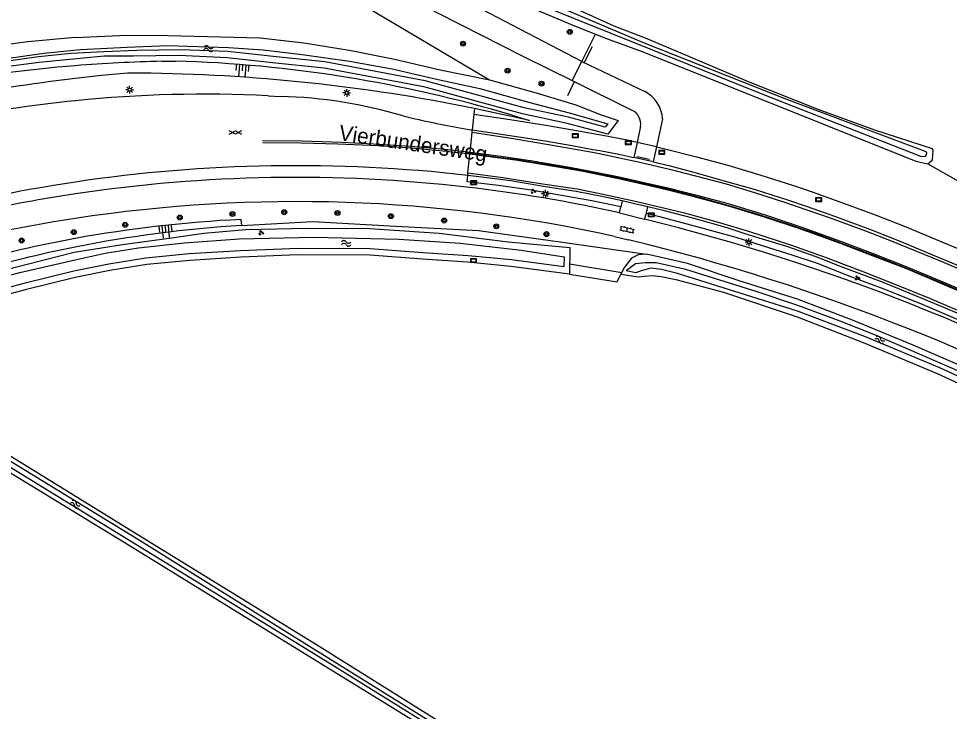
# Model space of a CAD drawing. Extents: x 124000 to 128010, y 398999 to 403000.
# Drawn here: x 124990.8 to 125141.2, y 402825.4 to 402937.3 of the extents above; entities that cross this region are included whole.
import ezdxf

# ---------------------------------------------------------------- set-up
doc = ezdxf.new("R2010")
doc.units = 0
for name, color, linetype in [('gg-afsc-muur', 7, 'Continuous'), ('gg-anno-openbare ruimte label', 7, 'Continuous'), ('gg-knt-BGT kruinlijn', 7, 'Continuous'), ('gg-knt-bovenkant onderkant talud', 7, 'Continuous'), ('gg-knt-bronhoudergrens', 7, 'Continuous'), ('gg-knt-verharding', 7, 'Continuous'), ('gg-kntw-bovenkant insteek waterloop', 7, 'Continuous'), ('gg-kntw-waterlijn', 7, 'Continuous'), ('gg-kwrk-duiker nz buis', 7, 'Continuous'), ('gt-grn-groengrens', 7, 'Continuous'), ('gt-grn-groengrens NZ', 7, 'Continuous'), ('gt-symb-boom', 7, 'Continuous'), ('gt-symb-bord', 7, 'Continuous'), ('gt-symb-gesloten verharding', 7, 'Continuous'), ('gt-symb-groenvak', 7, 'Continuous'), ('gt-symb-klinker verharding', 7, 'Continuous'), ('gt-symb-lichtmast', 7, 'Continuous'), ('gt-symb-talud symbool', 7, 'Continuous'), ('gt-symb-watersymbool', 7, 'Continuous'), ('gx-grn-maaiveld', 7, 'Continuous'), ('gx-knt-lijn weginrichtingselement', 7, 'Continuous')]:
    doc.layers.add(name, color=color, linetype=linetype)

# ---------------------------------------------------------------- blocks, each defined once
blk = doc.blocks.new('gt0-BORD')
at = {"layer": 'gt-symb-bord'}
blk.add_lwpolyline([(-0.5, 0.29), (-0.5, -0.29), (0.5, -0.29), (0.5, 0.29), (-0.5, 0.29)], dxfattribs=at)
blk.add_lwpolyline([(-0.42, -0.21), (0.42, -0.21), (0.42, 0.21), (-0.42, 0.21)], close=True, dxfattribs=at)
blk = doc.blocks.new('gt0-LMAST')
at = {"layer": 'gt-symb-lichtmast'}
for p, q in [((-0.18, 0.17), (-0.45, 0.44)), ((-0.01, 0.25), (-0.01, 0.62)), ((0.17, 0.17), (0.44, 0.44)), ((-0.26, 0), (-0.63, 0)), ((-0.18, -0.18), (-0.45, -0.45)), ((-0.01, -0.25), (-0.01, -0.63)), ((0.44, -0.45), (0.17, -0.18)), ((0.24, 0), (0.62, 0))]:
    blk.add_line(p, q, dxfattribs=at)
blk.add_circle((-0.01, 0), 0.25, dxfattribs=at)
blk = doc.blocks.new('gt0-BOOM')
at = {"layer": 'gt-symb-boom'}
for radius in [0.4, 0.2]:
    blk.add_circle((0, 0), radius, dxfattribs=at)
blk = doc.blocks.new('gt0-KL1')
at = {"layer": 'gt-symb-klinker verharding'}
for p, q in [((-1.15, 0.3), (1.15, 0.3)), ((-1, -0.3), (-1, 0.3)), ((-0.5, 0.3), (-0.5, 0.45)), ((0, -0.3), (0, 0.3)), ((0.5, 0.3), (0.5, 0.45)), ((1, -0.3), (1, 0.3)), ((-1.15, -0.3), (1.15, -0.3)), ((-0.5, -0.45), (-0.5, -0.3)), ((0.5, -0.45), (0.5, -0.3))]:
    blk.add_line(p, q, dxfattribs=at)
blk = doc.blocks.new('gt0-GRVAK')
at = {"layer": 'gt-symb-groenvak'}
for p, q in [((-0.11, 0.19), (-0.23, 0.24)), ((-0.18, 0.15), (0.09, 0.15)), ((-0.09, 0.21), (-0.16, 0.32)), ((-0.05, 0.21), (-0.05, 0.39)), ((0, 0.21), (0.06, 0.32)), ((0.01, 0.19), (0.13, 0.24)), ((0.26, -0.05), (0.2, 0.06)), ((0.3, -0.05), (0.3, 0.13)), ((0.35, -0.05), (0.41, 0.06)), ((-0.25, -0.23), (-0.36, -0.18)), ((-0.32, -0.26), (-0.05, -0.26)), ((-0.23, -0.21), (-0.29, -0.1)), ((-0.18, -0.2), (-0.18, -0.02)), ((-0.14, -0.21), (-0.07, -0.1)), ((-0.12, -0.23), (0, -0.18)), ((0.24, -0.07), (0.12, -0.02)), ((0.17, -0.11), (0.44, -0.11)), ((0.37, -0.07), (0.49, -0.02))]:
    blk.add_line(p, q, dxfattribs=at)
blk = doc.blocks.new('gt0-GESVH1')
at = {"layer": 'gt-symb-gesloten verharding'}
for p, q in [((-0.99, -0.26), (0.01, 0.24)), ((0.01, -0.26), (-0.99, 0.24)), ((0.01, 0.24), (1.01, -0.26)), ((1.01, 0.24), (0.01, -0.26))]:
    blk.add_line(p, q, dxfattribs=at)
blk = doc.blocks.new('gt0-TALUD_1')
at = {"layer": 'gt-symb-talud symbool'}
for p, q in [((-1, -1), (-1, 0)), ((-0.5, -2), (-0.5, 0)), ((0, -1), (0, 0)), ((0.5, -2), (0.5, 0)), ((1, -1), (1, 0))]:
    blk.add_line(p, q, dxfattribs=at)
blk = doc.blocks.new('gt0-WA')
at = {"layer": 'gt-symb-watersymbool'}
for centre, start, end in [((-0.32, 0.02), 28.0725, 151.9275), ((0.43, 0.42), 208.0725, 331.9275), ((-0.32, -0.43), 28.0725, 151.9275), ((0.43, -0.03), 208.0725, 331.9275)]:
    blk.add_arc(centre, 0.425, start, end, dxfattribs=at)

msp = doc.modelspace()

# ---------------------------------------------------------------- linework, layer by layer
at = {"layer": 'gg-afsc-muur'}
for p, q in [((125082.23, 402930.22), (125083.55, 402932.86)), ((125080.63, 402927.14), (125079.51, 402924.89))]:
    msp.add_line(p, q, dxfattribs=at)
at = {"layer": 'gg-knt-BGT kruinlijn'}
for p, q in [((125013.97, 402930.45), (125016.21, 402930.49)), ((125070.57, 402921.73), (125073.4, 402920.86))]:
    msp.add_line(p, q, dxfattribs=at)
for centre, radius, start, end in [((125019.27, 402692.9), 237.61, 94.6512, 105.8769), ((125019.26, 402693.25), 237.26, 91.2774, 94.6561), ((125010.07, 402719.37), 211.21, 73.3558, 88.3351), ((125036.62, 402700.91), 204.21, 92.7634, 100.3293), ((125036.22, 402703.55), 201.54, 100.3525, 110.4617)]:
    msp.add_arc(centre, radius, start, end, dxfattribs=at)
at = {"layer": 'gg-knt-bovenkant onderkant talud'}
for p, q in [((125073.4, 402920.86), (125070.48, 402921.53)), ((125026.77, 402904.88), (125026.86, 402903.93))]:
    msp.add_line(p, q, dxfattribs=at)
msp.add_lwpolyline([(125010.55, 402928.53), (125008.43, 402928.54), (125004.21, 402928.14), (125000, 402927.68)], dxfattribs=at)
for centre, radius, start, end in [((125007.63, 402643.35), 285.2, 78.5025, 89.414), ((125007.89, 402644.45), 284.06, 77.2711, 78.5095), ((125039.22, 402704.07), 200.23, 93.5416, 101.2968), ((125039.03, 402705.16), 199.13, 101.3041, 111.3818)]:
    msp.add_arc(centre, radius, start, end, dxfattribs=at)
at = {"layer": 'gg-knt-bronhoudergrens'}
for p, q in [((125064.48, 402922.82), (125064.38, 402921.84)), ((125064.38, 402921.84), (125064.14, 402919.35)), ((125087.94, 402905.96), (125091.98, 402904.93))]:
    msp.add_line(p, q, dxfattribs=at)
at = {"layer": 'gg-knt-verharding'}
for p, q in [((125031.17, 402924.88), (125033.18, 402924.77)), ((125052.96, 402921.63), (125054.92, 402921.16)), ((125087.1, 402902.15), (125089.36, 402901.61))]:
    msp.add_line(p, q, dxfattribs=at)
for centre, radius, start, end in [((125020.92, 402718.05), 207.08, 87.1618, 95.797), ((125031.2, 402848.42), 76.37, 73.4451, 88.5109), ((125089.01, 402920.38), 2.34, 349.0466, 66.7419), ((125092.76, 403089.58), 172.62, 257.3388, 260.4555), ((125035.77, 402670.65), 241.03, 83.4601, 98.5336), ((125035.79, 402670.51), 243.06, 98.4664, 111.978), ((125035.67, 402670.29), 241.4, 77.4958, 83.4473), ((125035.89, 402670.09), 241.61, 98.5417, 106.2269), ((125035.77, 402670.66), 237.11, 77.4969, 98.676), ((125035.82, 402670.46), 237.32, 98.6813, 105.5476)]:
    msp.add_arc(centre, radius, start, end, dxfattribs=at)
at = {"layer": 'gg-kntw-bovenkant insteek waterloop'}
for points in [[(125000, 402934.3), (125008.35, 402934.68), (125014.93, 402934.59), (125029.87, 402934.24), (125036.9, 402933.41), (125044.56, 402932.17), (125051.55, 402930.79), (125058.97, 402929.06), (125066.94, 402927.47)], [(125004.68, 402931.28), (124994.18, 402930.27), (124981.26, 402928.56), (124969.25, 402926.23), (124951.96, 402922.53), (124948.47, 402922.13), (124945.78, 402922.53), (124943.53, 402923.31), (124942.11, 402924.85)], [(125086.03, 402918.65), (125079.46, 402920.4), (125072.28, 402921.96), (125056.31, 402926.3), (125040.19, 402929.36), (125031.88, 402930.21), (125024.54, 402931.03), (125016.73, 402931.41), (125009.36, 402931.25), (125004.68, 402931.28)], [(125066.94, 402927.47), (125074.44, 402925.37), (125080.89, 402923.43), (125084.97, 402921.79), (125087.73, 402920.89), (125086.03, 402918.65)], [(125015.17, 402901.87), (125020.78, 402902.67), (125027.54, 402903.28), (125037.41, 402903.5), (125047.52, 402903.41), (125058.81, 402902.67), (125069.94, 402901.27), (125079.9, 402900.34), (125079.83, 402896.03)], [(124981.84, 402895.03), (124999.84, 402899.59), (125007.63, 402900.83), (125015.17, 402901.87)], [(125079.83, 402896.03), (125070.36, 402897.3), (125063.39, 402897.97), (125056.09, 402898.47), (125047.62, 402899.1), (125036.02, 402899.16), (125026.75, 402898.78), (125018.48, 402898.26), (125011.54, 402897.61), (125005.6, 402896.64), (125000, 402895.52)], [(125092.27, 402899.27), (125090.93, 402899.17), (125089.85, 402898.65), (125088.74, 402897.15), (125088.16, 402896.03)], [(125174.23, 402866.59), (125173.36, 402867.11), (125160.93, 402873.32), (125145.55, 402880.18), (125135.37, 402884.58), (125125.56, 402888.61), (125116.68, 402892.01), (125107.27, 402894.96), (125098.9, 402897.76), (125092.27, 402899.27)], [(125000, 402895.52), (124991.92, 402893.51), (124983.03, 402891.15), (124974.32, 402888.13), (124964.34, 402883.74), (124962.81, 402882.84)], [(125088.16, 402896.03), (125091.01, 402895.62), (125091.95, 402895.73), (125093.22, 402895.81), (125094.67, 402895.65), (125097.02, 402895.21), (125104.76, 402893.12), (125116.64, 402889.14), (125127.31, 402885.01), (125139.28, 402880), (125152.32, 402873.98), (125164.12, 402868.42), (125170.49, 402865.32), (125171.67, 402864.56), (125172.07, 402863.42), (125172.11, 402861.89), (125173.32, 402849.8)], [(125183.25, 402746.92), (125169.14, 402755.86), (125137.85, 402774.91), (125113.18, 402789.86), (125069.52, 402817.04), (125038.96, 402836.16), (125010.72, 402853.55), (124982.47, 402870.95), (124962.89, 402882.46), (124962.81, 402882.84)], [(125138.89, 402771.97), (125132.27, 402775.8), (125101.65, 402794.79), (125071.02, 402813.77), (125039.8, 402833.02), (125008.58, 402852.27), (124991.98, 402862.39), (124975.38, 402872.51), (124964.13, 402878.86), (124959.63, 402880.32)]]:
    msp.add_lwpolyline(points, dxfattribs=at)
at = {"layer": 'gg-kntw-waterlijn'}
for points in [[(125000.82, 402932.37), (125008.37, 402932.71), (125014.9, 402932.99), (125024.73, 402932.69), (125030.34, 402932.31), (125036.68, 402931.57), (125044.28, 402930.49), (125051.21, 402929.23), (125058.63, 402927.5), (125065.38, 402926.05)], [(125004.62, 402931.97), (124999.33, 402931.69), (124994.07, 402931.17), (124981.1, 402929.35), (124969.04, 402927.16), (124951.79, 402923.54), (124948.49, 402923.16), (124946.03, 402923.53), (124944.11, 402924.19), (124942.86, 402925.41)], [(125065.38, 402926.05), (125073.42, 402923.81), (125079.78, 402922.1), (125086.04, 402920.36), (125085.63, 402919.82), (125079.7, 402921.4), (125072.53, 402922.95), (125056.54, 402927.3), (125040.34, 402930.38), (125031.99, 402931.23), (125024.62, 402932.05), (125017.05, 402932.31), (125009.93, 402932.17), (125004.62, 402931.97)], [(124999.95, 402898.37), (125004.84, 402899.44), (125010.21, 402900.3), (125017.57, 402901.11), (125026.47, 402901.77), (125038.58, 402902.02), (125052.28, 402901.71), (125062.17, 402901.08), (125072.04, 402899.9), (125079.01, 402898.86)], [(125079.01, 402898.86), (125078.92, 402897.21), (125070.48, 402898.35), (125063.47, 402899.02), (125056.16, 402899.51), (125047.66, 402900.15), (125036, 402900.21), (125026.7, 402899.83), (125018.4, 402899.31), (125011.4, 402898.65), (125005.41, 402897.67), (124999.77, 402896.54)], [(124982.15, 402894.02), (124991.05, 402896.31), (124999.95, 402898.37)], [(124999.77, 402896.54), (124991.66, 402894.53), (124982.72, 402892.16), (124973.93, 402889.11), (124963.86, 402884.68), (124962.28, 402883.75), (124961.83, 402882.64)], [(125183.44, 402745.93), (125168.61, 402755.01), (125138.39, 402773.75), (125113.31, 402789.12), (125077.36, 402811.38), (125069.44, 402816.19), (125038.71, 402835.31), (125010.19, 402853.1), (124981.66, 402870.59), (124964.29, 402880.9), (124962.01, 402882.08), (124961.98, 402882.18)], [(125183.6, 402745.04), (125112.93, 402788.61), (125074.55, 402812.31), (125040.33, 402833.62), (125009.1, 402852.8), (124992.5, 402862.96), (124976.3, 402872.91), (124964.3, 402879.64), (124960.71, 402881.17)]]:
    msp.add_lwpolyline(points, dxfattribs=at)
at = {"layer": 'gg-kwrk-duiker nz buis'}
msp.add_line((125079.86, 402897.71), (125088.3, 402896.3), dxfattribs=at)
at = {"layer": 'gt-grn-groengrens'}
msp.add_line((125030.49, 402949.07), (125066.94, 402927.47), dxfattribs=at)
msp.add_lwpolyline([(125079.83, 402896.03), (125087.53, 402894.8), (125088.16, 402896.03)], dxfattribs=at)
at = {"layer": 'gt-grn-groengrens NZ'}
msp.add_lwpolyline([(125026.86, 402903.93), (125038.38, 402904.53), (125051.77, 402903.82), (125065.16, 402903.11), (125078.72, 402901.19), (125092.27, 402899.27)], dxfattribs=at)
at = {"layer": 'gx-grn-maaiveld'}
for p, q in [((125081.83, 402930.42), (125042.61, 402950.95)), ((125081.83, 402930.42), (125084.06, 402934.85)), ((125080.27, 402927.32), (125081.83, 402930.42)), ((125081.83, 402930.42), (125092, 402925.55)), ((125080.27, 402927.32), (125089.93, 402922.53)), ((125094.9, 402921.13), (125093.93, 402916.6)), ((125091.3, 402919.94), (125090.77, 402917.35)), ((125090.77, 402917.35), (125090.25, 402914.91)), ((125093.93, 402916.6), (125090.77, 402917.35)), ((125093.93, 402916.6), (125093.37, 402914.21)), ((125093.37, 402914.21), (125090.25, 402914.91)), ((125137.73, 402913.89), (125187.78, 402885.58)), ((125088.35, 402907.88), (125088.15, 402906.94)), ((125092.28, 402905.88), (125092.53, 402906.91))]:
    msp.add_line(p, q, dxfattribs=at)
for points in [[(125042.62, 403000), (125041.02, 402983.95), (125039.03, 402964.05), (125038.97, 402961.84), (125039.47, 402959.51), (125040.34, 402957.66), (125041.23, 402956.41), (125042.57, 402955.1), (125044.29, 402953.99), (125046.22, 402953.26), (125058.98, 402946.08), (125062.69, 402944.06), (125064.6, 402943.15), (125075.29, 402938.45), (125080.68, 402936.19), (125084.06, 402934.85)], [(125137.73, 402913.89), (125138.52, 402914.52), (125138.63, 402916.04), (125138.49, 402916.3), (125129.18, 402919.3), (125120.04, 402922.65), (125108.8, 402927.11), (125092.38, 402934.09), (125087.09, 402936.1), (125066.5, 402945.5), (125043.91, 402957.25), (125041.99, 402959.82), (125041.46, 402963.21), (125042.43, 402976.58), (125044.75, 403000)], [(125000, 402934.3), (124992.32, 402933.61), (124983.4, 402932.41), (124955.54, 402926.63), (124951.07, 402926.2), (124948.25, 402926.3), (124945.92, 402927.07), (124944.07, 402928.03), (124943.21, 402929.33), (124942.5, 402931.63), (124941.28, 402934.26), (124939.19, 402938.52), (124935.74, 402944.4), (124931.62, 402950.6), (124928.35, 402955.83), (124925.06, 402959.68)], [(124923.56, 402959.44), (124927.26, 402954.64), (124930.23, 402949.69), (124934.44, 402943.54), (124938.26, 402937.01), (124939.86, 402933.47), (124940.82, 402930.94), (124941.98, 402928.58), (124943.36, 402926.21), (124944.95, 402924.86), (124948.11, 402924.03), (124951.13, 402924.2), (124955.61, 402924.95), (124967.92, 402927.68), (124980.89, 402929.78), (124985.3, 402930.44), (124994.99, 402931.77), (125000.82, 402932.37)], [(125030.43, 402952.63), (125072.5, 402931.17), (125080.27, 402927.32)], [(125074.17, 402939.95), (125111.48, 402924.98), (125136.55, 402915.12), (125136.97, 402915.06), (125137.36, 402915.12), (125137.55, 402915.31), (125137.58, 402915.64), (125137.55, 402915.75), (125137.23, 402915.92), (125114.97, 402924.25), (125092.09, 402933.3), (125077.71, 402939.42)], [(125084.06, 402934.85), (125086.1, 402934.04), (125091.58, 402932.03), (125135.81, 402914.31), (125137.73, 402913.89)], [(125090.77, 402917.35), (125089.43, 402917.66), (125085.21, 402918.48), (125080.97, 402919.22), (125076.34, 402920.03), (125070.25, 402920.99), (125064.38, 402921.84)], [(125063.76, 402915.58), (125063.78, 402915.75), (125064.1, 402918.95), (125064.14, 402919.35)], [(125064.14, 402919.35), (125069.87, 402918.52), (125075.93, 402917.57), (125080.54, 402916.76), (125083.62, 402916.17), (125084.76, 402916.02), (125087.84, 402915.43), (125090.25, 402914.91)], [(125093.93, 402916.6), (125095.06, 402916.33), (125100.35, 402914.99), (125105.42, 402913.66), (125110.59, 402912.12), (125116.05, 402910.38), (125119.07, 402909.34), (125123.51, 402907.75), (125129.4, 402905.58), (125134.07, 402903.76), (125139.09, 402901.65), (125143.26, 402899.92), (125148.03, 402897.95), (125152.38, 402895.99), (125157.21, 402893.82), (125163.2, 402890.99)], [(125063.41, 402912), (125063.45, 402912.4), (125063.75, 402915.42), (125063.76, 402915.58)], [(125063.76, 402915.58), (125068.73, 402914.91), (125071.68, 402914.52), (125074.98, 402914.01), (125079.06, 402913.35), (125083.47, 402912.54), (125089.52, 402911.3), (125093.23, 402910.43), (125096.67, 402909.63), (125100.79, 402908.5), (125105.61, 402907.13), (125110.46, 402905.68), (125114.61, 402904.34), (125119.55, 402902.66), (125124.84, 402900.7), (125129.46, 402898.95), (125134.94, 402896.75), (125140.65, 402894.35), (125146.07, 402892.07), (125149.92, 402890.42), (125153.82, 402888.67), (125158.25, 402886.66), (125158.72, 402886.44)], [(125093.37, 402914.21), (125095.92, 402913.61), (125099.73, 402912.57), (125105.24, 402911.03), (125109.86, 402909.73), (125115.26, 402908), (125118.25, 402906.98), (125122.65, 402905.4), (125128.51, 402903.24), (125133.13, 402901.45), (125138.12, 402899.34), (125142.3, 402897.61), (125147.04, 402895.66), (125151.35, 402893.71), (125156.17, 402891.55), (125160.26, 402889.61)], [(125088.15, 402906.94), (125083.47, 402907.87), (125073.66, 402909.61), (125068.4, 402910.35), (125063.3, 402910.98), (125063.41, 402912)], [(125088.35, 402907.88), (125085.37, 402908.57), (125080.93, 402909.42), (125075.95, 402910.15), (125070.35, 402911.14), (125065.61, 402911.73), (125063.41, 402912)], [(125092.53, 402906.91), (125090.36, 402907.42), (125088.35, 402907.88)], [(125087.94, 402905.96), (125088.04, 402906.45), (125088.15, 402906.94)], [(125092.28, 402905.88), (125092.1, 402905.42), (125091.98, 402904.93)], [(125092.28, 402905.88), (125094.41, 402905.34), (125100.81, 402903.63), (125106.71, 402902.01), (125116.12, 402899.07), (125119.85, 402897.8), (125125.43, 402895.62), (125130.65, 402893.69), (125136.92, 402891.14), (125142.62, 402888.71), (125148.64, 402886.05), (125154.79, 402883.18), (125168.62, 402876.5), (125176.24, 402872.65)], [(125157.12, 402883.14), (125148.61, 402886.93), (125145.38, 402888.52), (125140.33, 402890.65), (125135.66, 402892.58), (125130.44, 402894.74), (125123.93, 402897.16), (125119.71, 402898.82), (125114.99, 402900.5), (125108.74, 402902.4), (125105.35, 402903.55), (125100.01, 402905.03), (125095.2, 402906.27), (125092.53, 402906.91)], [(125173.74, 402864.6), (125173.31, 402865.62), (125169.63, 402867.61), (125160.3, 402872.2), (125147.57, 402878.28), (125135.18, 402883.65), (125129.31, 402886.19), (125123.61, 402888.43), (125116.77, 402890.98), (125110.2, 402893.21), (125098.63, 402896.8), (125093.87, 402897.89), (125092.09, 402897.87), (125090.49, 402897.72), (125089, 402896.57)], [(125172.98, 402864.68), (125172.5, 402865.22), (125170.98, 402866.19), (125164.55, 402869.32), (125152.74, 402874.89), (125139.68, 402880.91), (125127.68, 402885.93), (125116.67, 402890.08), (125097.3, 402896.17), (125094.72, 402896.81), (125092.97, 402897.03), (125091.44, 402896.6), (125090.55, 402896.26), (125089, 402896.57)]]:
    msp.add_lwpolyline(points, dxfattribs=at)
for centre, radius, start, end in [((125033.22, 402645.15), 284.47, 96.7066, 105.3922), ((125089.59, 402920.8), 5.32, 3.5127, 63.0376), ((125020.93, 402718.32), 206.82, 95.808, 107.4894), ((125035.79, 402670.43), 243.15, 83.4774, 98.4634), ((125013.63, 402584.92), 329.46, 60.5122, 76.2429), ((125009.49, 402571.81), 339.33, 60.3414, 76.3867)]:
    msp.add_arc(centre, radius, start, end, dxfattribs=at)
at = {"layer": 'gx-knt-lijn weginrichtingselement'}
for p, q in [((125092.78, 402914.58), (125090.72, 402915.03)), ((125087.85, 402911.8), (125092.85, 402910.67)), ((125092.77, 402910.33), (125087.78, 402911.43))]:
    msp.add_line(p, q, dxfattribs=at)
for points in [[(125030.24, 402917.64), (125036.65, 402917.57), (125043.14, 402917.37), (125049.21, 402917.05), (125054.23, 402916.73), (125060.26, 402916.18), (125063.78, 402915.75), (125068.78, 402915.11), (125073.53, 402914.41), (125080.18, 402913.29), (125084.37, 402912.5), (125087.85, 402911.8)], [(125145.63, 402895.66), (125140.05, 402898.06), (125131.62, 402901.47), (125127.75, 402902.99), (125122.02, 402905.08), (125114.62, 402907.64), (125109.82, 402909.17), (125105.2, 402910.6), (125102.97, 402911.17), (125097.15, 402912.68), (125091.23, 402914.08), (125084.62, 402915.49), (125083.58, 402915.69), (125076.8, 402916.89), (125070.77, 402917.9), (125064.1, 402918.95)], [(125087.78, 402911.43), (125081.81, 402912.68), (125075.72, 402913.7), (125071.1, 402914.45), (125065.64, 402915.19), (125063.75, 402915.42), (125059.98, 402915.85), (125054.21, 402916.43), (125048.91, 402916.76), (125042.4, 402917.06), (125036.52, 402917.22), (125030.3, 402917.27)], [(125063.45, 402912.4), (125069.07, 402911.69), (125075.86, 402910.59), (125081.07, 402909.85), (125085.01, 402909.03), (125090.74, 402907.8), (125098.42, 402905.94), (125104.24, 402904.35), (125108.93, 402902.92), (125115.58, 402900.78), (125121.33, 402898.72), (125124.13, 402897.67), (125126.99, 402896.59), (125132.41, 402894.45), (125138.04, 402892.17), (125143.7, 402889.72)], [(125176.96, 402877.11), (125171.47, 402879.98), (125167.56, 402881.94), (125163.64, 402883.88), (125159.57, 402885.84), (125158.64, 402886.26), (125155.36, 402887.75), (125150.98, 402889.72), (125145.83, 402891.99), (125140.03, 402894.48), (125134.44, 402896.84), (125128.81, 402899.03), (125123.66, 402900.99), (125117.05, 402903.36), (125111.38, 402905.24), (125105.4, 402907.07), (125100.22, 402908.51), (125095.76, 402909.64), (125092.77, 402910.33)], [(125092.85, 402910.67), (125095.78, 402910.01), (125100.19, 402908.88), (125105.47, 402907.44), (125111.48, 402905.63), (125117.21, 402903.67), (125123.63, 402901.4), (125128.94, 402899.4), (125134.62, 402897.14), (125140.18, 402894.83), (125145.76, 402892.42), (125151.19, 402890.04), (125155.68, 402888.04), (125158.79, 402886.59), (125159.95, 402886.05), (125164.14, 402884.05), (125167.72, 402882.29), (125171.77, 402880.22), (125177.13, 402877.48)]]:
    msp.add_lwpolyline(points, dxfattribs=at)

# ---------------------------------------------------------------- block references
at = {"layer": 'gt-symb-boom'}
for p in [(125079.9, 402935.2), (125062.64, 402933.3), (125069.85, 402928.94), (125075.34, 402926.83), (125016.89, 402905.19), (125025.38, 402905.77), (125033.76, 402906.06), (125042.35, 402905.93), (125051, 402905.42), (125008.06, 402904.03), (125059.59, 402904.71), (125068.03, 402903.78), (124999.75, 402902.84), (125076.13, 402902.52), (124991.33, 402901.48)]:
    msp.add_blockref('gt0-BOOM', p, dxfattribs=at)
at = {"layer": 'gt-symb-bord'}
for p in [(125080.78, 402918.42), (125089.37, 402917.3), (125094.77, 402915.74), (125064.37, 402910.83), (125120.12, 402908.1), (125093.06, 402905.64), (125064.33, 402898.25)]:
    msp.add_blockref('gt0-BORD', p, dxfattribs=at)
at = {"layer": 'gt-symb-gesloten verharding'}
msp.add_blockref('gt0-GESVH1', (125025.86, 402918.95), dxfattribs=at)
at = {"layer": 'gt-symb-groenvak'}
for p in [(125073.99, 402909.45), (125030.01, 402902.73), (125126.35, 402895.43)]:
    msp.add_blockref('gt0-GRVAK', p, dxfattribs=at)
at = {"layer": 'gt-symb-klinker verharding', "rotation": -12.715336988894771}
msp.add_blockref('gt0-KL1', (125089.17, 402903.25), dxfattribs=at)
at = {"layer": 'gt-symb-lichtmast'}
for p in [(125008.79, 402925.85), (125043.87, 402925.35), (125075.97, 402909.03), (125108.85, 402901.21)]:
    msp.add_blockref('gt0-LMAST', p, dxfattribs=at)
at = {"layer": 'gt-symb-talud symbool'}
for p, xscale, yscale, rotation in [((125027.09, 402929.88), 1.0003664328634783, 1.0003664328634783, -4.701808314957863), ((125014.55, 402903.9), 0.9999684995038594, 0.9999684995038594, 5.106241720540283)]:
    msp.add_blockref('gt0-TALUD_1', p, dxfattribs=dict(at, xscale=xscale, yscale=yscale, rotation=rotation))
at = {"layer": 'gt-symb-watersymbool'}
for p, rotation in [((125021.48, 402932.51), -1.9492541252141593), ((125043.72, 402901.03), 0.8593722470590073), ((125129.95, 402885.46), -22.822540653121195), ((125000.05, 402858.8), 148.66279427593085)]:
    msp.add_blockref('gt0-WA', p, dxfattribs=dict(at, rotation=rotation))

# ---------------------------------------------------------------- texts
at = {"layer": 'gg-anno-openbare ruimte label'}
msp.add_text('Vierbundersweg', height=2.5, rotation=351.6, dxfattribs=at).set_placement((125042.46, 402917.72))

doc.saveas('drawing.dxf')
